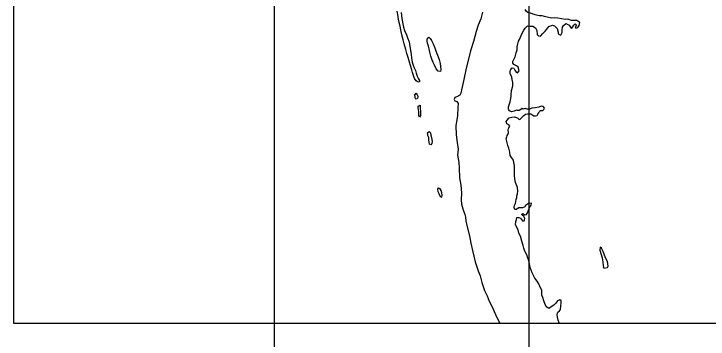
# Model space of a CAD drawing. Extents: x 1127717 to 1741049, y 2026793 to 2244711.
# Drawn here: x 1238438 to 1242041, y 2123515 to 2125202 of the extents above; entities that cross this region are included whole.
import ezdxf

# ---------------------------------------------------------------- set-up
doc = ezdxf.new("R2010")
doc.units = 0
for name, color, linetype in [('1', 7, 'Continuous'), ('30', 7, 'Continuous'), ('9', 7, 'Continuous')]:
    doc.layers.add(name, color=color, linetype=linetype)

msp = doc.modelspace()

# ---------------------------------------------------------------- linework, layer by layer
at = {"layer": '1'}
msp.add_lwpolyline([(1238438.2, 2155644.2), (1269451.6, 2155644.2), (1269451.6, 2123596.1), (1238438.2, 2123596.1)], close=True, dxfattribs=at)
at = {"layer": '30'}
for p, q in [((1239791.2, 2119636.1), (1239791.2, 2151684.2)), ((1241111.2, 2151684.2), (1241111.2, 2119636.1))]:
    msp.add_line(p, q, dxfattribs=at)
at = {"layer": '9'}
for points in [[(1241157.6, 2125193.7), (1241144.5, 2125197.4), (1241119.9, 2125205.8), (1241106.3, 2125210), (1241099.2, 2125215.3), (1241092.5, 2125225.2)], [(1240447.6, 2125208.9), (1240452.3, 2125177.9), (1240456.4, 2125151), (1240460.8, 2125133.6), (1240466.3, 2125115.2), (1240475.8, 2125092.9), (1240481.6, 2125078), (1240489.6, 2125057.7), (1240493.2, 2125032.7), (1240496.2, 2125013.8), (1240499.7, 2124991.8), (1240501.6, 2124973.8), (1240505.6, 2124951.4), (1240511, 2124936), (1240516.3, 2124922.6), (1240522.6, 2124909.2), (1240525.9, 2124895.3), (1240530.8, 2124879.4), (1240538.1, 2124866.1), (1240543.3, 2124857.2), (1240544, 2124849.7), (1240536.1, 2124847.5), (1240526.9, 2124854.8), (1240518.1, 2124867.1), (1240512.8, 2124882), (1240507.4, 2124897.4), (1240503.6, 2124912.3), (1240497.1, 2124933.7), (1240491.6, 2124952.1), (1240484.6, 2124975.4), (1240477.6, 2124995.8), (1240472.1, 2125016.7), (1240463.4, 2125047.5), (1240459.4, 2125068), (1240451.3, 2125093.8), (1240447.2, 2125119.7), (1240443.8, 2125138.7), (1240438.8, 2125156.6), (1240434.4, 2125174.5), (1240430.3, 2125199.5), (1240428.4, 2125215.9)], [(1240871.2, 2125211.4), (1240861.1, 2125176.6), (1240848.4, 2125143.8), (1240837.7, 2125110.5), (1240822.9, 2125059.6), (1240808.6, 2125010.2), (1240784.1, 2124911.9), (1240772.8, 2124862.6), (1240763.9, 2124814.3), (1240758.5, 2124790.7), (1240753.3, 2124781), (1240737, 2124772.6), (1240726.6, 2124767.9), (1240723.9, 2124758.3), (1240727.5, 2124751.4), (1240738.1, 2124747.1), (1240744.8, 2124736.8), (1240743.3, 2124716.7), (1240740.3, 2124675.1), (1240732.6, 2124620.8), (1240734.2, 2124574.3), (1240739.2, 2124535.4), (1240744, 2124500.4), (1240740.8, 2124468.8), (1240748.1, 2124431.4), (1240749.3, 2124402.9), (1240750.6, 2124350.9), (1240758.4, 2124314), (1240761.4, 2124274.5), (1240760.3, 2124238), (1240762.3, 2124216), (1240768.9, 2124190.6), (1240779.1, 2124161.3), (1240782.4, 2124146.9), (1240783.3, 2124129.4), (1240788.9, 2124105), (1240802.2, 2124050.2), (1240809.6, 2124012.3), (1240819, 2123974.5), (1240824.7, 2123945.1), (1240831.9, 2123915.2), (1240847.9, 2123869.5), (1240857.6, 2123843.2), (1240866.9, 2123808.9), (1240880.8, 2123766.7), (1240895.5, 2123739.5), (1240905.6, 2123712.7), (1240919.7, 2123685.5), (1240938.7, 2123642.4), (1240960.8, 2123596.1)], [(1241162, 2124719.1), (1241144.6, 2124714.7), (1241126.7, 2124712.3), (1241113.8, 2124708.5), (1241101.8, 2124708.7), (1241091.3, 2124711.9), (1241081.9, 2124708.7), (1241075.8, 2124711.1), (1241070, 2124705.4), (1241061.6, 2124700.2), (1241051.6, 2124701.5), (1241046.1, 2124702.4), (1241034.7, 2124698.1), (1241021.3, 2124694.3), (1241010.2, 2124698.5), (1241007.6, 2124704.4), (1241005.5, 2124710.4), (1241005.7, 2124719.4), (1241009.5, 2124730), (1241013.6, 2124746.1), (1241018.2, 2124763.8), (1241019.9, 2124774.8), (1241019.7, 2124781.8), (1241021.7, 2124804.4), (1241028.6, 2124826.6), (1241028.2, 2124846.1), (1241024.8, 2124862.6), (1241022, 2124874), (1241014.6, 2124892.4), (1241013.7, 2124906.9), (1241017.1, 2124913.5), (1241023.9, 2124921.6), (1241032.9, 2124919.8), (1241039.1, 2124910.5), (1241044.9, 2124899.6), (1241052.4, 2124896.8), (1241060.1, 2124907.5), (1241055.2, 2124925.4), (1241046.6, 2124932.7), (1241033.9, 2124939.4), (1241027.8, 2124946.3), (1241027.5, 2124955.8), (1241039.9, 2124979.6), (1241045, 2124999.7), (1241050.1, 2125015.9), (1241050.7, 2125031.9), (1241053.3, 2125046.5), (1241057, 2125060.6), (1241061.8, 2125069.2), (1241071.2, 2125089.5), (1241075, 2125098.1), (1241084.6, 2125117.3), (1241092.3, 2125128.5), (1241104.5, 2125139.8), (1241117.5, 2125138.6), (1241132.5, 2125138), (1241145.6, 2125130.3), (1241152.5, 2125115.4), (1241155, 2125095), (1241161.1, 2125088.1), (1241171.1, 2125087.3), (1241183.3, 2125101.1), (1241195.5, 2125112.5), (1241203.7, 2125122.7), (1241215.3, 2125137), (1241233.1, 2125144.4), (1241244.7, 2125139.7), (1241258.5, 2125125.5), (1241262.4, 2125108), (1241263.6, 2125099.5), (1241275.3, 2125091.3), (1241279.2, 2125094.9), (1241284, 2125105), (1241284.6, 2125120.1), (1241285.3, 2125132.6), (1241291.6, 2125141.8), (1241303.3, 2125151.6), (1241321, 2125143.5), (1241330.3, 2125128.2), (1241335.3, 2125129.8), (1241344.9, 2125143), (1241352.2, 2125150.7), (1241357.9, 2125144.3), (1241351.1, 2125134.7), (1241354.8, 2125127.2), (1241365.2, 2125132), (1241372.9, 2125142.2), (1241375.5, 2125157.8), (1241359.8, 2125167.9), (1241331.9, 2125168.3), (1241313.3, 2125174.3), (1241298.8, 2125173), (1241281.3, 2125176.6), (1241261.2, 2125180.1), (1241244.2, 2125181.7), (1241227.8, 2125179.8), (1241205.7, 2125185.3), (1241192.1, 2125189), (1241179.6, 2125191.2), (1241166.1, 2125191.9), (1241157.6, 2125193.7)], [(1240591.4, 2125080.6), (1240599.5, 2125075.3), (1240605.7, 2125064.9), (1240614.6, 2125046.6), (1240622.6, 2125026.8), (1240630.1, 2125004.9), (1240637.5, 2124987.6), (1240645.5, 2124965.7), (1240650.5, 2124945.3), (1240652.4, 2124928.8), (1240654.3, 2124913.9), (1240652.5, 2124902.8), (1240641, 2124905.5), (1240630.7, 2124917.8), (1240620.8, 2124935.6), (1240613.9, 2124950.5), (1240607.6, 2124967.3), (1240602.2, 2124982.2), (1240597.2, 2125004.1), (1240593.3, 2125021.1), (1240589.5, 2125034.5), (1240585.1, 2125050.4), (1240582.8, 2125062.4), (1240583.1, 2125070.9)], [(1240583.1, 2125070.9), (1240591.4, 2125080.6)], [(1240526, 2124790.2), (1240531.1, 2124782.8), (1240534.3, 2124775.8), (1240535, 2124768.3), (1240530.6, 2124761.2), (1240523.7, 2124760.1), (1240521, 2124766.5), (1240520.4, 2124773), (1240519.8, 2124778.5), (1240519.6, 2124783)], [(1240519.6, 2124783), (1240526, 2124790.2)], [(1240547.4, 2124728.6), (1240547.6, 2124719.1), (1240547.3, 2124711.6), (1240548.1, 2124697.6), (1240548.9, 2124685.6), (1240549.2, 2124674.6), (1240543.4, 2124666.9), (1240539.2, 2124674.8), (1240539.4, 2124685.8), (1240539.7, 2124696.4), (1240537.9, 2124706.8), (1240536.3, 2124712.8), (1240536.1, 2124720.3), (1240536.5, 2124723.8)], [(1240536.5, 2124723.8), (1240547.4, 2124728.6)], [(1241084.2, 2123986.3), (1241081.4, 2124000.2), (1241074.8, 2124023.1), (1241067.7, 2124049.5), (1241058.4, 2124064.8), (1241055, 2124081.7), (1241042.3, 2124108.5), (1241043.5, 2124124.5), (1241046.7, 2124136.1), (1241049.4, 2124146.7), (1241058.9, 2124145.9), (1241067, 2124143.1), (1241072.6, 2124135.7), (1241078.8, 2124129.3), (1241086.3, 2124129), (1241088.6, 2124134.1), (1241091, 2124141.2), (1241085.7, 2124150.5), (1241077.1, 2124157.3), (1241075.4, 2124163.8), (1241079.4, 2124167.4), (1241089, 2124160.6), (1241099.4, 2124161.9), (1241104.7, 2124171), (1241109.4, 2124184.1), (1241114.1, 2124197.3), (1241122.2, 2124210.5), (1241125.5, 2124220.1), (1241108.6, 2124218.7), (1241093.9, 2124207.8), (1241090, 2124201.2), (1241078.1, 2124196.9), (1241067.7, 2124196.2), (1241059.2, 2124195.5), (1241049.8, 2124191.2), (1241044.4, 2124188.1), (1241038.9, 2124188), (1241035.9, 2124191.4), (1241034.2, 2124199.9), (1241036.4, 2124209), (1241041.7, 2124218.6), (1241043.5, 2124228.6), (1241044.7, 2124239.2), (1241047.9, 2124250.3), (1241048.7, 2124257.8), (1241052.5, 2124269.4), (1241053.1, 2124282.4), (1241052.2, 2124301.5), (1241041.1, 2124327.7), (1241038.1, 2124346.7), (1241035.7, 2124363.6), (1241036.3, 2124382.2), (1241036.8, 2124400.7), (1241036, 2124415.2), (1241033.1, 2124431.2), (1241031.8, 2124443.7), (1241026.7, 2124449.6), (1241020.5, 2124456.9), (1241014.8, 2124467.8), (1241011.9, 2124485.2), (1241007.9, 2124506.2), (1241002.1, 2124519.1), (1240999.2, 2124533), (1240992.8, 2124553.4), (1240997, 2124564.5), (1240999.3, 2124571.1), (1241001.7, 2124576.1), (1241005.9, 2124586.7), (1241003.1, 2124600.7), (1241005.5, 2124606.8), (1241007.3, 2124611.3), (1241011.6, 2124619.4), (1241007, 2124626.8), (1240997.4, 2124631.6), (1240993.6, 2124643.5), (1240997.9, 2124651.6), (1241008.6, 2124663.4), (1241022.5, 2124667.2), (1241036.4, 2124668.1), (1241046.5, 2124665.3), (1241053.6, 2124661), (1241059.2, 2124656.6), (1241064.7, 2124654.2), (1241073.9, 2124665), (1241084.2, 2124675.2), (1241093, 2124681.9), (1241103.4, 2124684.2), (1241121.9, 2124683.6), (1241137.6, 2124673.5), (1241146.1, 2124673.2), (1241154, 2124675.4), (1241157.9, 2124682), (1241162.7, 2124689.1), (1241166.5, 2124696.2), (1241171.4, 2124701.3), (1241183.9, 2124700.6), (1241188.7, 2124705.7), (1241192, 2124713.8), (1241185.9, 2124721.7), (1241175.3, 2124723.9), (1241162, 2124719.1)], [(1240593.1, 2124592), (1240600.2, 2124585.6), (1240603, 2124572.7), (1240606.3, 2124560.3), (1240607.6, 2124548.3), (1240608.8, 2124539.8), (1240608, 2124530.3), (1240602.7, 2124523.6), (1240595.7, 2124526.5), (1240593.4, 2124536.9), (1240592.6, 2124548.9), (1240591.4, 2124560.4), (1240587.1, 2124570.8), (1240586.5, 2124576.3), (1240585.3, 2124585.3)], [(1240585.3, 2124585.3), (1240593.1, 2124592)], [(1240640, 2124299.7), (1240637.2, 2124292.1), (1240638, 2124280.6), (1240643.2, 2124269.7), (1240651.1, 2124254.9), (1240659.1, 2124251.6), (1240661.9, 2124261.2), (1240659.6, 2124273.1), (1240655.3, 2124286.5), (1240651.6, 2124294), (1240648.1, 2124296.9)], [(1240640, 2124299.7), (1240651.6, 2124294)], [(1241269.2, 2123596.1), (1241267.6, 2123599.1), (1241263.3, 2123613.5), (1241259.9, 2123628.5), (1241258.1, 2123642.4), (1241258.9, 2123650), (1241261.8, 2123655.5), (1241269.6, 2123662.7), (1241275.5, 2123668.4), (1241277.5, 2123688.4), (1241279.1, 2123702), (1241278.4, 2123713), (1241271.3, 2123718.3), (1241259.9, 2123713.1), (1241251.2, 2123701.3), (1241240, 2123691.6), (1241227.7, 2123681.8), (1241213.9, 2123673.4), (1241204.8, 2123680.2), (1241196, 2123694.5), (1241189.5, 2123713.4), (1241184.1, 2123730.8), (1241178.4, 2123742.7), (1241179, 2123758.2), (1241178.7, 2123769.7), (1241168.3, 2123788), (1241163, 2123802.4), (1241154.6, 2123816.2), (1241142.3, 2123830.9), (1241138.7, 2123837.4), (1241128.7, 2123858.7), (1241117.5, 2123885.9), (1241114.6, 2123905.4), (1241109.1, 2123927.3), (1241105.9, 2123934.7), (1241101, 2123952.6), (1241090.5, 2123970.9), (1241084.2, 2123986.3)], [(1241500.9, 2123883.5), (1241519.3, 2123885.9), (1241522.6, 2123893), (1241518.5, 2123917.5), (1241508.1, 2123936.7), (1241496.8, 2123970.5), (1241487.4, 2123987.8), (1241481.3, 2123992.7), (1241479.2, 2123977.1), (1241491.6, 2123936.9), (1241495.6, 2123915.4), (1241496.6, 2123895.9), (1241497.8, 2123887.9)], [(1241500.9, 2123883.5), (1241497.8, 2123887.9)]]:
    msp.add_lwpolyline(points, dxfattribs=at)

doc.saveas('drawing.dxf')
